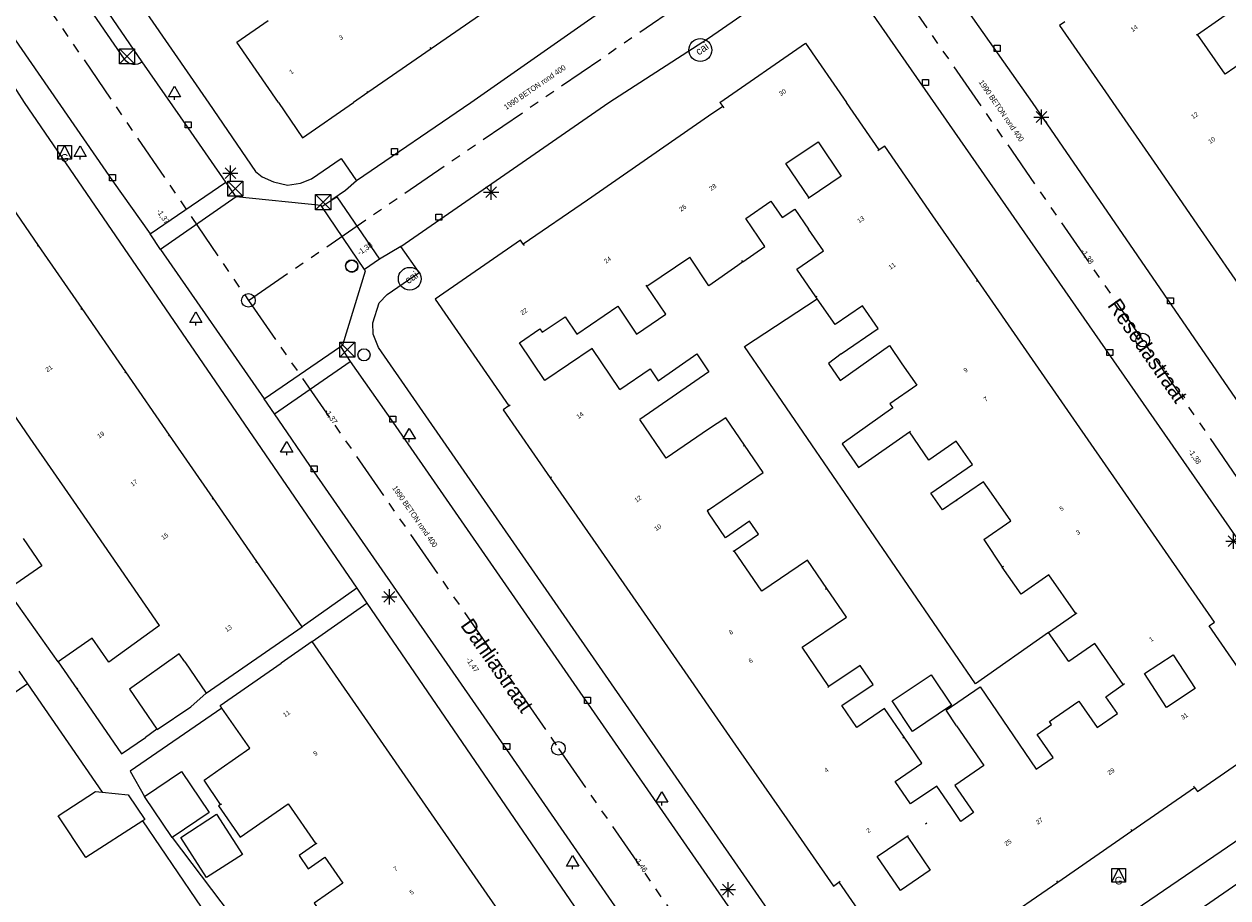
# Model space of a CAD drawing. Header units: millimetres. Extents: x 812 to 183790, y 13 to 580968.
# Tile 271 of 656: x 182955 to 183034, y 580448 to 580505. Entities that reach past the tile are written whole.
import ezdxf

# ---------------------------------------------------------------- set-up
doc = ezdxf.new("R2010")
doc.units = ezdxf.units.MM
doc.header["$LTSCALE"] = 5
doc.linetypes.add('DGN1', pattern=[336.0003, 0, -336.0003])
doc.linetypes.add('PHANTOM2', pattern=[1.25, 0.625, -0.125, 0.125, -0.125, 0.125, -0.125])
for name, color, linetype, lineweight in [('000 BOB begin', 252, 'Continuous', 13), ('000 BOB eind', 252, 'Continuous', 13), ('000 Specificaties_S', 252, 'Continuous', 13), ('046 GEMENGD STELSEL', 252, 'PHANTOM2', 0), ('afsluitpaal', 252, 'Continuous', 9), ('beheer openbare ruimte wegbeheer', 252, 'Continuous', 9), ('boom', 252, 'Continuous', 9), ('brandkraan -put', 252, 'Continuous', 9), ('cai-kast', 252, 'Continuous', 9), ('gasput', 252, 'Continuous', 9), ('Grens overig bouwwerk IMGEO uitbreiding populatie', 7, 'Continuous', 0), ('Hek overige scheiding', 252, 'Continuous', 9), ('hoofdgebouw', 252, 'Continuous', 9), ('huisnummerreeks BGT', 252, 'Continuous', 9), ('inspectie- rioolput', 252, 'Continuous', 9), ('kant verharding', 252, 'Continuous', 9), ('kolk', 252, 'Continuous', 9), ('lichtmast', 252, 'Continuous', 9), ('openbaar ruimte label', 252, 'Continuous', 9), ('waterleidingput', 252, 'Continuous', 9)]:
    doc.layers.add(name, color=color, linetype=linetype, lineweight=lineweight)
for name, color, linetype, lineweight, true_color in [('bijgebouw', 1, 'Continuous', 0, 0xff0000), ('dakrand', 1, 'Continuous', 0, 0xff0000), ('dakrand bijgebouw', 1, 'Continuous', 0, 0xff0000), ('scheidingsmuur', 1, 'DGN1', 13, 0xff0000)]:
    doc.layers.add(name, color=color, linetype=linetype, lineweight=lineweight, true_color=true_color)
doc.styles.add('Arial Narrow', font='Arial Narrow.shx')
doc.styles.add('Styledgn000', font='dgn000.shx')

# ---------------------------------------------------------------- blocks, each defined once
blk = doc.blocks.new('HINDER365')
at = {"layer": 'afsluitpaal', "color": 251, "linetype": 'Continuous', "lineweight": 0, "true_color": 0x696969}
for p, q in [((-0.5, 0.5), (0.5, -0.5)), ((0.5, 0.5), (-0.5, -0.5))]:
    blk.add_line(p, q, dxfattribs=at)
at = {"layer": 'afsluitpaal', "color": 251, "linetype": 'Continuous', "lineweight": 0, "true_color": 0x696969, "flags": 128}
blk.add_lwpolyline([(-0.5, 0.5), (0.5, 0.5), (0.5, -0.5), (-0.5, -0.5), (-0.5, 0.5)], dxfattribs=at)
blk = doc.blocks.new('BOOM996')
at = {"layer": 'boom', "color": 251, "linetype": 'Continuous', "lineweight": 0, "true_color": 0x696969}
blk.add_line((0, -0.433), (0, -0.233), dxfattribs=at)
at = {"layer": 'boom', "color": 251, "linetype": 'Continuous', "lineweight": 0, "true_color": 0x696969, "flags": 128}
blk.add_lwpolyline([(-0.4, -0.233), (0, 0.467), (0.4, -0.233), (-0.4, -0.233)], dxfattribs=at)
blk = doc.blocks.new('BOOM1133')
at = {"layer": 'boom', "color": 251, "linetype": 'Continuous', "lineweight": 0, "true_color": 0x696969}
blk.add_line((0, -0.433), (0, -0.233), dxfattribs=at)
at = {"layer": 'boom', "color": 251, "linetype": 'Continuous', "lineweight": 0, "true_color": 0x696969, "flags": 128}
blk.add_lwpolyline([(-0.4, -0.233), (0, 0.467), (0.4, -0.233), (-0.4, -0.233)], dxfattribs=at)
blk = doc.blocks.new('HINDER400')
at = {"layer": 'afsluitpaal', "color": 251, "linetype": 'Continuous', "lineweight": 0, "true_color": 0x696969}
for p, q in [((-0.5, 0.5), (0.5, -0.5)), ((0.5, 0.5), (-0.5, -0.5))]:
    blk.add_line(p, q, dxfattribs=at)
at = {"layer": 'afsluitpaal', "color": 251, "linetype": 'Continuous', "lineweight": 0, "true_color": 0x696969, "flags": 128}
blk.add_lwpolyline([(-0.5, 0.5), (0.5, 0.5), (0.5, -0.5), (-0.5, -0.5), (-0.5, 0.5)], dxfattribs=at)
blk = doc.blocks.new('HINDER404')
at = {"layer": 'afsluitpaal', "color": 251, "linetype": 'Continuous', "lineweight": 0, "true_color": 0x696969}
for p, q in [((-0.5, 0.5), (0.5, -0.5)), ((0.5, 0.5), (-0.5, -0.5))]:
    blk.add_line(p, q, dxfattribs=at)
at = {"layer": 'afsluitpaal', "color": 251, "linetype": 'Continuous', "lineweight": 0, "true_color": 0x696969, "flags": 128}
blk.add_lwpolyline([(-0.5, 0.5), (0.5, 0.5), (0.5, -0.5), (-0.5, -0.5), (-0.5, 0.5)], dxfattribs=at)
blk = doc.blocks.new('BOOM1250')
at = {"layer": 'boom', "color": 251, "linetype": 'Continuous', "lineweight": 0, "true_color": 0x696969}
blk.add_line((0, -0.433), (0, -0.233), dxfattribs=at)
at = {"layer": 'boom', "color": 251, "linetype": 'Continuous', "lineweight": 0, "true_color": 0x696969, "flags": 128}
blk.add_lwpolyline([(-0.4, -0.233), (0, 0.467), (0.4, -0.233), (-0.4, -0.233)], dxfattribs=at)
blk = doc.blocks.new('RIOOLP586')
at = {"layer": 'inspectie- rioolput', "color": 251, "linetype": 'Continuous', "lineweight": 0, "true_color": 0x696969}
blk.add_circle((0, 0), 0.9, dxfattribs=at)
blk = doc.blocks.new('LANTP805')
at = {"layer": 'lichtmast', "color": 251, "linetype": 'Continuous', "lineweight": 0, "true_color": 0x696969}
for p, q in [((-0.5, 0), (0.5, 0.001)), ((0.354, -0.354), (-0.354, 0.354)), ((-0.354, -0.354), (0.354, 0.354)), ((0, -0.5), (0, 0.5))]:
    blk.add_line(p, q, dxfattribs=at)
blk = doc.blocks.new('LANTP862')
at = {"layer": 'lichtmast', "color": 251, "linetype": 'Continuous', "lineweight": 0, "true_color": 0x696969}
for p, q in [((-0.5, 0), (0.5, 0.001)), ((0.354, -0.354), (-0.354, 0.354)), ((-0.354, -0.354), (0.354, 0.354)), ((0, -0.5), (0, 0.5))]:
    blk.add_line(p, q, dxfattribs=at)
blk = doc.blocks.new('BOOM1500')
at = {"layer": 'boom', "color": 251, "linetype": 'Continuous', "lineweight": 0, "true_color": 0x696969}
blk.add_line((0, -0.433), (0, -0.233), dxfattribs=at)
at = {"layer": 'boom', "color": 251, "linetype": 'Continuous', "lineweight": 0, "true_color": 0x696969, "flags": 128}
blk.add_lwpolyline([(-0.4, -0.233), (0, 0.467), (0.4, -0.233), (-0.4, -0.233)], dxfattribs=at)
blk = doc.blocks.new('BRANDK140')
at = {"layer": 'brandkraan -put', "color": 251, "linetype": 'Continuous', "lineweight": 0, "true_color": 0x696969}
blk.add_circle((0, 0), 0.4, dxfattribs=at)
blk = doc.blocks.new('SKOLK2101')
at = {"layer": 'kolk', "color": 251, "linetype": 'Continuous', "lineweight": 0, "true_color": 0x696969, "flags": 128}
blk.add_lwpolyline([(-0.2, 0.4), (0.2, 0.4), (0.2, 0), (-0.2, 0), (-0.2, 0.4)], dxfattribs=at)
blk = doc.blocks.new('BOOM1673')
at = {"layer": 'boom', "color": 251, "linetype": 'Continuous', "lineweight": 0, "true_color": 0x696969}
blk.add_line((0, -0.433), (0, -0.233), dxfattribs=at)
at = {"layer": 'boom', "color": 251, "linetype": 'Continuous', "lineweight": 0, "true_color": 0x696969, "flags": 128}
blk.add_lwpolyline([(-0.4, -0.233), (0, 0.467), (0.4, -0.233), (-0.4, -0.233)], dxfattribs=at)
blk = doc.blocks.new('HINDER482')
at = {"layer": 'afsluitpaal', "color": 251, "linetype": 'Continuous', "lineweight": 0, "true_color": 0x696969}
for p, q in [((-0.5, 0.5), (0.5, -0.5)), ((0.5, 0.5), (-0.5, -0.5))]:
    blk.add_line(p, q, dxfattribs=at)
at = {"layer": 'afsluitpaal', "color": 251, "linetype": 'Continuous', "lineweight": 0, "true_color": 0x696969, "flags": 128}
blk.add_lwpolyline([(-0.5, 0.5), (0.5, 0.5), (0.5, -0.5), (-0.5, -0.5), (-0.5, 0.5)], dxfattribs=at)
blk = doc.blocks.new('WATERP184')
at = {"layer": 'waterleidingput', "color": 251, "linetype": 'Continuous', "lineweight": 0, "true_color": 0x696969}
blk.add_circle((0, 0), 0.4, dxfattribs=at)
blk = doc.blocks.new('SKOLK2285')
at = {"layer": 'kolk', "color": 251, "linetype": 'Continuous', "lineweight": 0, "true_color": 0x696969, "flags": 128}
blk.add_lwpolyline([(-0.2, 0.4), (0.2, 0.4), (0.2, 0), (-0.2, 0), (-0.2, 0.4)], dxfattribs=at)
blk = doc.blocks.new('LANTP1055')
at = {"layer": 'lichtmast', "color": 251, "linetype": 'Continuous', "lineweight": 0, "true_color": 0x696969}
for p, q in [((-0.5, 0), (0.5, 0.001)), ((0.354, -0.354), (-0.354, 0.354)), ((-0.354, -0.354), (0.354, 0.354)), ((0, -0.5), (0, 0.5))]:
    blk.add_line(p, q, dxfattribs=at)
blk = doc.blocks.new('LANTP1061')
at = {"layer": 'lichtmast', "color": 251, "linetype": 'Continuous', "lineweight": 0, "true_color": 0x696969}
for p, q in [((-0.5, 0), (0.5, 0.001)), ((0.354, -0.354), (-0.354, 0.354)), ((-0.354, -0.354), (0.354, 0.354)), ((0, -0.5), (0, 0.5))]:
    blk.add_line(p, q, dxfattribs=at)
blk = doc.blocks.new('SKOLK2447')
at = {"layer": 'kolk', "color": 251, "linetype": 'Continuous', "lineweight": 0, "true_color": 0x696969, "flags": 128}
blk.add_lwpolyline([(-0.2, 0.4), (0.2, 0.4), (0.2, 0), (-0.2, 0), (-0.2, 0.4)], dxfattribs=at)
blk = doc.blocks.new('SKOLK2465')
at = {"layer": 'kolk', "color": 251, "linetype": 'Continuous', "lineweight": 0, "true_color": 0x696969, "flags": 128}
blk.add_lwpolyline([(-0.2, 0.4), (0.2, 0.4), (0.2, 0), (-0.2, 0), (-0.2, 0.4)], dxfattribs=at)
blk = doc.blocks.new('RIOOLP818')
at = {"layer": 'inspectie- rioolput', "color": 251, "linetype": 'Continuous', "lineweight": 0, "true_color": 0x696969}
blk.add_circle((0, 0), 0.9, dxfattribs=at)
blk = doc.blocks.new('CAITR188')
at = {"layer": 'cai-kast', "color": 251, "linetype": 'Continuous', "lineweight": 0, "true_color": 0x696969}
blk.add_circle((0.019, 0.013), 0.75, dxfattribs=at)
at = {"layer": 'cai-kast', "color": 251, "linetype": 'Continuous', "lineweight": 0, "true_color": 0x696969, "insert": (0.131, 0.092), "char_height": 0.5, "attachment_point": 5, "rotation": 34.99731, "line_spacing_factor": 0.8, "style": 'Styledgn000'}
blk.add_mtext('{\\C251;cai}', dxfattribs=at)
blk = doc.blocks.new('SKOLK2781')
at = {"layer": 'kolk', "color": 251, "linetype": 'Continuous', "lineweight": 0, "true_color": 0x696969, "flags": 128}
blk.add_lwpolyline([(-0.2, 0.4), (0.2, 0.4), (0.2, 0), (-0.2, 0), (-0.2, 0.4)], dxfattribs=at)
blk = doc.blocks.new('SKOLK2942')
at = {"layer": 'kolk', "color": 251, "linetype": 'Continuous', "lineweight": 0, "true_color": 0x696969, "flags": 128}
blk.add_lwpolyline([(-0.2, 0.4), (0.2, 0.4), (0.2, 0), (-0.2, 0), (-0.2, 0.4)], dxfattribs=at)
blk = doc.blocks.new('GASPT153')
at = {"layer": 'gasput', "color": 251, "linetype": 'Continuous', "lineweight": 0, "true_color": 0x696969, "flags": 128}
for points in [[(-0.45, 0.45), (0.45, 0.45), (0.45, -0.45), (-0.45, -0.45), (-0.45, 0.45)], [(-0.45, -0.45), (0, 0.45), (0.45, -0.45)]]:
    blk.add_lwpolyline(points, dxfattribs=at)
at = {"layer": 'gasput', "color": 251, "linetype": 'Continuous', "lineweight": 0, "true_color": 0x696969, "insert": (0, -0.615), "char_height": 0.5, "attachment_point": 8, "line_spacing_factor": 0.8, "style": 'Styledgn000'}
blk.add_mtext('{\\C251;G}', dxfattribs=at)
blk = doc.blocks.new('LANTP1348')
at = {"layer": 'lichtmast', "color": 251, "linetype": 'Continuous', "lineweight": 0, "true_color": 0x696969}
for p, q in [((-0.5, 0), (0.5, 0.001)), ((0.354, -0.354), (-0.354, 0.354)), ((-0.354, -0.354), (0.354, 0.354)), ((0, -0.5), (0, 0.5))]:
    blk.add_line(p, q, dxfattribs=at)
blk = doc.blocks.new('WATERP260')
at = {"layer": 'waterleidingput', "color": 251, "linetype": 'Continuous', "lineweight": 0, "true_color": 0x696969}
blk.add_circle((0, 0), 0.4, dxfattribs=at)
blk = doc.blocks.new('LANTP1419')
at = {"layer": 'lichtmast', "color": 251, "linetype": 'Continuous', "lineweight": 0, "true_color": 0x696969}
for p, q in [((-0.5, 0), (0.5, 0.001)), ((0.354, -0.354), (-0.354, 0.354)), ((-0.354, -0.354), (0.354, 0.354)), ((0, -0.5), (0, 0.5))]:
    blk.add_line(p, q, dxfattribs=at)
blk = doc.blocks.new('CAITR218')
at = {"layer": 'cai-kast', "color": 251, "linetype": 'Continuous', "lineweight": 0, "true_color": 0x696969}
blk.add_circle((0.019, 0.014), 0.75, dxfattribs=at)
at = {"layer": 'cai-kast', "color": 251, "linetype": 'Continuous', "lineweight": 0, "true_color": 0x696969, "insert": (0.129, 0.094), "char_height": 0.5, "attachment_point": 5, "rotation": 36.09679, "line_spacing_factor": 0.8, "style": 'Styledgn000'}
blk.add_mtext('{\\C251;cai}', dxfattribs=at)
blk = doc.blocks.new('SKOLK3424')
at = {"layer": 'kolk', "color": 251, "linetype": 'Continuous', "lineweight": 0, "true_color": 0x696969, "flags": 128}
blk.add_lwpolyline([(-0.2, 0.4), (0.2, 0.4), (0.2, 0), (-0.2, 0), (-0.2, 0.4)], dxfattribs=at)
blk = doc.blocks.new('SKOLK3500')
at = {"layer": 'kolk', "color": 251, "linetype": 'Continuous', "lineweight": 0, "true_color": 0x696969, "flags": 128}
blk.add_lwpolyline([(-0.2, 0.4), (0.2, 0.4), (0.2, 0), (-0.2, 0), (-0.2, 0.4)], dxfattribs=at)
blk = doc.blocks.new('SKOLK4017')
at = {"layer": 'kolk', "color": 251, "linetype": 'Continuous', "lineweight": 0, "true_color": 0x696969, "flags": 128}
blk.add_lwpolyline([(-0.2, 0.4), (0.2, 0.4), (0.2, 0), (-0.2, 0), (-0.2, 0.4)], dxfattribs=at)
blk = doc.blocks.new('GASPT208')
at = {"layer": 'gasput', "color": 251, "linetype": 'Continuous', "lineweight": 0, "true_color": 0x696969, "flags": 128}
for points in [[(-0.45, 0.45), (0.45, 0.45), (0.45, -0.45), (-0.45, -0.45), (-0.45, 0.45)], [(-0.45, -0.45), (0, 0.45), (0.45, -0.45)]]:
    blk.add_lwpolyline(points, dxfattribs=at)
at = {"layer": 'gasput', "color": 251, "linetype": 'Continuous', "lineweight": 0, "true_color": 0x696969, "insert": (0, -0.615), "char_height": 0.5, "attachment_point": 8, "line_spacing_factor": 0.8, "style": 'Styledgn000'}
blk.add_mtext('{\\C251;G}', dxfattribs=at)
blk = doc.blocks.new('BOOM3226')
at = {"layer": 'boom', "color": 251, "linetype": 'Continuous', "lineweight": 0, "true_color": 0x696969}
blk.add_line((0, -0.433), (0, -0.233), dxfattribs=at)
at = {"layer": 'boom', "color": 251, "linetype": 'Continuous', "lineweight": 0, "true_color": 0x696969, "flags": 128}
blk.add_lwpolyline([(-0.4, -0.233), (0, 0.467), (0.4, -0.233), (-0.4, -0.233)], dxfattribs=at)
blk = doc.blocks.new('SKOLK4206')
at = {"layer": 'kolk', "color": 251, "linetype": 'Continuous', "lineweight": 0, "true_color": 0x696969, "flags": 128}
blk.add_lwpolyline([(-0.2, 0.4), (0.2, 0.4), (0.2, 0), (-0.2, 0), (-0.2, 0.4)], dxfattribs=at)
blk = doc.blocks.new('SKOLK4491')
at = {"layer": 'kolk', "color": 251, "linetype": 'Continuous', "lineweight": 0, "true_color": 0x696969, "flags": 128}
blk.add_lwpolyline([(-0.2, 0.4), (0.2, 0.4), (0.2, 0), (-0.2, 0), (-0.2, 0.4)], dxfattribs=at)
blk = doc.blocks.new('BOOM3633')
at = {"layer": 'boom', "color": 251, "linetype": 'Continuous', "lineweight": 0, "true_color": 0x696969}
blk.add_line((0, -0.433), (0, -0.233), dxfattribs=at)
at = {"layer": 'boom', "color": 251, "linetype": 'Continuous', "lineweight": 0, "true_color": 0x696969, "flags": 128}
blk.add_lwpolyline([(-0.4, -0.233), (0, 0.467), (0.4, -0.233), (-0.4, -0.233)], dxfattribs=at)
blk = doc.blocks.new('RIOOLP1416')
at = {"layer": 'inspectie- rioolput', "color": 251, "linetype": 'Continuous', "lineweight": 0, "true_color": 0x696969}
blk.add_circle((0, 0), 0.9, dxfattribs=at)
blk = doc.blocks.new('SKOLK4763')
at = {"layer": 'kolk', "color": 251, "linetype": 'Continuous', "lineweight": 0, "true_color": 0x696969, "flags": 128}
blk.add_lwpolyline([(-0.2, 0.4), (0.2, 0.4), (0.2, 0), (-0.2, 0), (-0.2, 0.4)], dxfattribs=at)

msp = doc.modelspace()

# ---------------------------------------------------------------- linework, layer by layer
at = {"layer": '046 GEMENGD STELSEL', "flags": 128}
for points in [[(182941.218, 580528.605), (182969.687, 580486.97)], [(182969.687, 580486.97), (183008.459, 580513.523)], [(183028.604, 580484.353), (183008.459, 580513.523)], [(182969.687, 580486.97), (182990.112, 580457.466)], [(183048.998, 580454.702), (183028.604, 580484.353)], [(182990.112, 580457.466), (183010.478, 580428.008)]]:
    msp.add_lwpolyline(points, dxfattribs=at)
at = {"layer": 'beheer openbare ruimte wegbeheer', "color": 251, "lineweight": 0, "true_color": 0x696969}
msp.add_lwpolyline([(182962.69, 580502.686), (182958.86, 580508.278)], dxfattribs=at)
at = {"layer": 'bijgebouw', "color": 251, "lineweight": 0, "true_color": 0x696969, "flags": 128}
for points in [[(182954.838, 580471.286), (182956.087, 580469.479), (182953.8, 580467.898)], [(182962.837, 580454.289), (182965.269, 580455.942), (182967.1, 580453.247), (182964.669, 580451.595)]]:
    msp.add_lwpolyline(points, dxfattribs=at)
at = {"layer": 'bijgebouw', "color": 251, "lineweight": 0, "true_color": 0x696969}
msp.add_lwpolyline([(182964.669, 580451.595), (182962.837, 580454.289)], dxfattribs=at)
at = {"layer": 'dakrand', "color": 251, "lineweight": 0, "true_color": 0x696969}
for points in [[(183004.847, 580492.433), (183005.693, 580492.979)], [(183005.693, 580492.979), (183006.582, 580491.664)], [(183000.011, 580487.937), (182998.774, 580489.812)], [(183001.924, 580489.272), (183000.011, 580487.937)], [(183002.248, 580489.511), (183001.924, 580489.272)], [(183011.917, 580484), (183012.74, 580482.797)], [(183018.138, 580471.227), (183019.351, 580469.404)], [(182963.829, 580465.565), (182960.486, 580463.146)], [(182963.657, 580458.737), (182962.908, 580458.185)]]:
    msp.add_lwpolyline(points, dxfattribs=at)
at = {"layer": 'dakrand', "color": 251, "lineweight": 0, "true_color": 0x696969, "flags": 128}
for points in [[(182994.152, 580481.089), (182996.153, 580482.464), (182996.672, 580481.68), (182999.23, 580483.441), (183000.007, 580482.254), (182995.475, 580479.131)], [(183008.745, 580483.44), (183007.91, 580482.818), (183008.668, 580481.684), (183011.917, 580484)], [(183012.136, 580479.881), (183008.8, 580477.525), (183009.877, 580475.962), (183013.225, 580478.304)], [(183018.63, 580474.28), (183018.121, 580475.008), (183016.301, 580473.783)], [(182965.124, 580463.691), (182961.855, 580461.354), (182963.657, 580458.737)], [(183016.327, 580458.944), (183015.654, 580459.98), (183017.895, 580461.51), (183021.59, 580456.093)], [(182967.854, 580453.763), (182966.761, 580455.369), (182967.883, 580456.157)]]:
    msp.add_lwpolyline(points, dxfattribs=at)
at = {"layer": 'dakrand bijgebouw', "color": 251, "lineweight": 0, "true_color": 0x696969, "flags": 128}
for points in [[(182958.974, 580450.274), (182957.144, 580453.023), (182959.614, 580454.631), (182960.049, 580454.584)], [(182960.049, 580454.584), (182961.772, 580454.397), (182962.869, 580452.787), (182962.734, 580452.7)]]:
    msp.add_lwpolyline(points, dxfattribs=at)
at = {"layer": 'dakrand bijgebouw', "color": 251, "lineweight": 0, "true_color": 0x696969}
msp.add_lwpolyline([(182962.734, 580452.7), (182958.974, 580450.274)], dxfattribs=at)
at = {"layer": 'Grens overig bouwwerk IMGEO uitbreiding populatie', "color": 251, "lineweight": 0, "true_color": 0x696969, "flags": 128}
for points in [[(183013.436, 580458.578), (183012.088, 580460.591), (183014.66, 580462.313), (183016.007, 580460.3), (183013.436, 580458.578)], [(182966.918, 580448.961), (182965.229, 580451.604), (182967.592, 580453.131), (182969.289, 580450.481), (182966.918, 580448.961)]]:
    msp.add_lwpolyline(points, dxfattribs=at)
at = {"layer": 'Hek overige scheiding', "color": 251, "lineweight": 0, "true_color": 0x696969, "flags": 128}
msp.add_lwpolyline([(183022.402, 580465.086), (183017.581, 580461.726), (183002.359, 580483.939), (183007.156, 580487.077)], dxfattribs=at)
at = {"layer": 'hoofdgebouw', "color": 251, "lineweight": 0, "true_color": 0x696969, "flags": 128}
for points in [[(183032.2, 580504.486), (183034.971, 580506.409), (183033.753, 580508.163), (183030.978, 580506.238), (183029.022, 580509.056), (183025.826, 580506.838)], [(182971.662, 580499.999), (182968.92, 580503.98), (182970.98, 580505.4)], [(183023.46, 580505.32), (183023.11, 580505.07), (183026.335, 580500.415)], [(183035.942, 580503.193), (183034.022, 580501.861), (183032.2, 580504.486)], [(183000.75, 580500.01), (183006.39, 580503.9), (183009.086, 580499.999)], [(182971.662, 580499.999), (182973.26, 580497.68), (182976.615, 580499.999)], [(183005.093, 580495.991), (183007.209, 580497.416), (183008.733, 580495.154)], [(183014.783, 580492.536), (183011.6, 580497.13), (183011.24, 580496.88)], [(183002.248, 580489.511), (183003.711, 580490.521), (183002.448, 580492.351), (183004.112, 580493.499), (183004.847, 580492.433)], [(183007.075, 580487.194), (183005.812, 580489.025), (183007.567, 580490.237), (183006.582, 580491.664)], [(182987.79, 580490.66), (182987.61, 580490.93), (182981.98, 580487.05), (182986.84, 580480.03)], [(182990.55, 580485.893), (182991.32, 580484.754), (182994.02, 580486.579), (182995.255, 580484.752), (182997.183, 580486.056), (182995.939, 580487.895)], [(183008.745, 580483.44), (183011.177, 580485.118), (183010.142, 580486.618), (183008.334, 580485.37), (183007.156, 580487.077)], [(182989.211, 580481.696), (182987.536, 580484.173), (182988.893, 580485.091), (182989.04, 580484.873), (182990.55, 580485.893)], [(182994.152, 580481.089), (182992.321, 580483.798), (182989.211, 580481.696)], [(183012.74, 580482.797), (183013.715, 580481.384), (183011.943, 580480.161), (183012.136, 580479.881)], [(182986.84, 580480.03), (182986.47, 580479.77), (182989.575, 580475.291)], [(183000, 580478.476), (182997.198, 580476.583), (182995.475, 580479.131)], [(183002.372, 580477.432), (183001.146, 580479.231), (183000, 580478.476)], [(183016.301, 580473.783), (183015.408, 580473.167), (183014.65, 580474.267), (183017.384, 580476.154), (183016.314, 580477.704), (183014.502, 580476.454), (183013.225, 580478.304)], [(183000, 580473.178), (183003.599, 580475.632), (183002.372, 580477.432)], [(183018.138, 580471.227), (183019.901, 580472.456), (183018.63, 580474.28)], [(183000, 580473.178), (182999.909, 580473.115), (183000, 580472.978)], [(183001.691, 580470.482), (183003.283, 580471.567), (183002.703, 580472.417), (183001.119, 580471.337), (183000, 580472.978)], [(183007.79, 580467.987), (183006.514, 580469.859), (183003.511, 580467.812), (183001.691, 580470.482)], [(183032.97, 580465.53), (183033.33, 580465.77), (183030.102, 580470.428)], [(183024.199, 580466.338), (183022.425, 580468.883), (183020.6, 580467.611), (183019.351, 580469.404)], [(183007.932, 580461.529), (183006.167, 580464.119), (183009.075, 580466.101), (183007.79, 580467.987)], [(183027.322, 580461.679), (183025.441, 580464.378), (183023.728, 580463.184), (183022.402, 580465.086)], [(183032.02, 580454.89), (183032.2, 580454.63), (183037.84, 580458.51), (183032.97, 580465.53)], [(182960.486, 580463.146), (182959.404, 580464.719), (182957.148, 580463.168)], [(183030.163, 580460.163), (183028.706, 580462.394), (183030.6, 580463.631), (183032.057, 580461.4), (183030.163, 580460.163)], [(182967.939, 580460.111), (182967.816, 580460.289), (182971.84, 580463.08)], [(183012.886, 580458.199), (183011.595, 580460.093), (183009.766, 580458.846), (183008.789, 580460.279), (183010.834, 580461.672), (183009.98, 580462.924), (183007.932, 580461.529)], [(182958.376, 580461.382), (182961.323, 580457.095), (182962.908, 580458.185)], [(183022.77, 580459.444), (183024.395, 580460.576), (183025.604, 580458.841), (183026.93, 580459.765), (183026.16, 580460.869), (183027.322, 580461.679)], [(182967.883, 580456.157), (182969.773, 580457.468), (182967.939, 580460.111)], [(183016.327, 580458.944), (183018.138, 580456.346), (183017.839, 580456.138)], [(183021.59, 580456.093), (183022.694, 580456.862), (183021.638, 580458.376), (183022.588, 580459.038), (183022.457, 580459.226), (183022.77, 580459.444)], [(183015.957, 580453.641), (183015.041, 580454.986), (183013.307, 580453.804), (183012.295, 580455.289), (183014.053, 580456.488), (183012.886, 580458.199)], [(183017.839, 580456.138), (183016.22, 580455.009), (183017.455, 580453.236), (183016.627, 580452.659), (183015.957, 580453.641)], [(182967.854, 580453.763), (182967.722, 580453.671), (182969.142, 580451.623), (182972.3, 580453.813), (182974.133, 580451.17)], [(183005.147, 580452.832), (183008.22, 580448.4), (183008.58, 580448.66)], [(183013.078, 580451.679), (183014.605, 580449.445), (183012.638, 580448.1)], [(182974.133, 580451.17), (182973.025, 580450.402), (182973.628, 580449.534), (182974.724, 580450.294), (182975.912, 580448.582), (182974.026, 580447.274), (182975.313, 580445.419)], [(183008.58, 580448.66), (183013.43, 580441.63), (183019.05, 580445.54), (183018.86, 580445.8)]]:
    msp.add_lwpolyline(points, dxfattribs=at)
at = {"layer": 'hoofdgebouw', "color": 251, "lineweight": 0, "true_color": 0x696969}
for points in [[(182985.891, 580506.409), (182981.725, 580503.53)], [(182981.725, 580503.53), (182977.558, 580500.651)], [(182977.558, 580500.651), (182976.615, 580499.999)], [(183000.75, 580500.01), (183000.94, 580499.74)], [(183011.24, 580496.88), (183009.086, 580499.999)], [(183026.335, 580500.415), (183026.623, 580499.999)], [(183026.623, 580499.999), (183029.349, 580496.063)], [(183000.94, 580499.74), (183000, 580499.09)], [(183000, 580499.09), (182997.042, 580497.048)], [(182997.042, 580497.048), (182992.015, 580493.577)], [(183029.349, 580496.063), (183032.414, 580491.637)], [(183006.617, 580493.728), (183005.093, 580495.991)], [(182955.862, 580490.591), (182952.983, 580494.757)], [(183008.733, 580495.154), (183006.617, 580493.728)], [(182992.015, 580493.577), (182987.79, 580490.66)], [(183017.74, 580488.268), (183014.783, 580492.536)], [(183032.414, 580491.637), (183035.509, 580487.168)], [(182958.74, 580486.425), (182955.862, 580490.591)], [(182995.939, 580487.895), (182998.774, 580489.812)], [(183020.94, 580483.65), (183017.74, 580488.268)], [(183007.156, 580487.077), (183007.075, 580487.194)], [(182961.619, 580482.259), (182958.74, 580486.425)], [(183024.055, 580479.156), (183020.94, 580483.65)], [(182955.31, 580477.9), (182952.432, 580482.067)], [(182964.494, 580478.099), (182961.619, 580482.259)], [(183027.094, 580474.769), (183024.055, 580479.156)], [(182958.184, 580473.739), (182955.31, 580477.9)], [(182967.372, 580473.933), (182964.494, 580478.099)], [(182989.575, 580475.291), (182992.727, 580470.744)], [(183030.102, 580470.428), (183027.094, 580474.769)], [(182970.251, 580469.767), (182967.372, 580473.933)], [(182961.061, 580469.573), (182958.184, 580473.739)], [(182992.727, 580470.744), (182995.76, 580466.37)], [(182963.829, 580465.565), (182961.061, 580469.573)], [(182973.22, 580465.47), (182970.251, 580469.767)], [(182995.76, 580466.37), (182998.841, 580461.927)], [(183022.402, 580465.086), (183024.199, 580466.338)], [(182966.91, 580461.11), (182973.22, 580465.47)], [(182973.89, 580464.5), (182971.84, 580463.08)], [(182976.958, 580460.072), (182973.89, 580464.5)], [(182965.49, 580463.16), (182965.124, 580463.691)], [(182957.148, 580463.168), (182958.376, 580461.382)], [(182965.49, 580463.16), (182966.91, 580461.11)], [(182998.841, 580461.927), (183000, 580460.255)], [(182980.209, 580455.38), (182976.958, 580460.072)], [(183000, 580460.255), (183001.979, 580457.401)], [(183001.979, 580457.401), (183005.147, 580452.832)], [(182983.284, 580450.942), (182980.209, 580455.38)], [(183027.888, 580452.036), (183032.02, 580454.89)], [(183011.111, 580450.334), (183013.078, 580451.679)], [(183023.003, 580448.662), (183027.888, 580452.036)], [(182986.365, 580446.496), (182983.284, 580450.942)], [(183012.638, 580448.1), (183011.111, 580450.334)], [(183018.86, 580445.8), (183023.003, 580448.662)]]:
    msp.add_lwpolyline(points, dxfattribs=at)
at = {"layer": 'kant verharding', "color": 251, "lineweight": 0, "true_color": 0x696969, "flags": 128}
for points in [[(183039.38, 580543.16, -0.450157), (183037.72, 580536.824), (183040.59, 580532.744), (183039.59, 580532.04), (183036.81, 580536.104), (183000, 580510.964), (182984.342, 580499.988), (182976.805, 580494.852), (182976.087, 580494.2), (182975.192, 580493.58), (182975.51, 580493.79), (182978.32, 580489.686), (182977.34, 580489.006)], [(182968.89, 580493.798), (182963.9, 580490.326), (182970.72, 580480.478), (182975.75, 580483.926), (182975.91, 580484.038), (182977.41, 580488.918), (182977.34, 580489.006), (182974.53, 580493.142), (182974.47, 580493.214), (182968.89, 580493.798), (182968.2, 580494.75), (182965.71, 580498.326), (182962.69, 580502.686, -0.446039), (182961.52, 580502.854), (182958.6, 580507.102, -0.42183), (182958.86, 580508.278), (182957.1, 580510.838), (182954.16, 580515.14), (182948.42, 580523.342), (182943.43, 580519.894), (182960.73, 580494.85), (182963.22, 580491.342), (182968.2, 580494.75)]]:
    msp.add_lwpolyline(points, format="xyb", dxfattribs=at)
for points in [[(183045.871, 580464.296), (183021.348, 580500), (183014.571, 580509.618), (183014.171, 580510.637), (183014.024, 580511.603), (183014.285, 580512.72), (183014.698, 580513.632), (183015.313, 580514.543), (183016.182, 580515.402), (183039.818, 580531.706), (183039.59, 580532.04)], [(182967.587, 580511.219), (182961.962, 580507.367), (182967.073, 580499.964), (182970.144, 580495.458), (182970.594, 580495.094), (182971.35, 580494.774), (182972.261, 580494.553), (182973.127, 580494.689), (182973.845, 580494.98), (182975.802, 580496.315), (182976.805, 580494.852)], [(183009.701, 580438.481), (182978.253, 580483.863), (182977.914, 580484.734), (182977.878, 580485.497), (182978.31, 580486.811), (182978.829, 580487.36), (182980.941, 580488.794), (182979.72, 580490.511), (182993.43, 580499.994), (183000, 580504.246), (183004.597, 580507.44), (183005.565, 580507.841), (183006.532, 580508.038), (183007.7, 580507.93), (183008.815, 580507.517), (183009.827, 580506.799), (183010.686, 580505.981), (183041.755, 580461.306)], [(182950.01, 580499.06), (182951.522, 580500.004), (182953.901, 580501.584), (182954.917, 580500.008), (182976.82, 580468.01), (182973.22, 580465.47)], [(182999.51, 580438.86), (182986.7, 580457.38), (182974.01, 580475.68), (182971.4, 580479.502), (182976.39, 580482.95), (182979.2, 580478.95), (183004.78, 580442.03)], [(182973.89, 580464.5), (182977.498, 580467.019), (183000, 580434.146)], [(182963.657, 580458.737), (182963.678, 580458.706), (182965.896, 580460.207), (182966.91, 580461.11)], [(183018.11, 580437.024), (183038.77, 580451.29), (183040.62, 580452.56), (183041.324, 580453.018), (183042.173, 580453.994), (183042.721, 580455.055), (183043.031, 580456.486), (183043.022, 580457.909), (183042.773, 580459.224), (183042.141, 580460.751), (183041.755, 580461.306), (183039.807, 580460.025), (183040.578, 580458.606), (183040.736, 580457.692), (183040.68, 580456.652), (183040.443, 580455.809), (183039.945, 580454.998), (183038.878, 580454.172), (183015.04, 580437.904)], [(182967.939, 580460.111), (182961.899, 580455.963), (182962.837, 580454.289)], [(182964.669, 580451.595), (182969.169, 580445.655), (182973.017, 580439.684), (182972.037, 580438.991), (182962.734, 580452.7)]]:
    msp.add_lwpolyline(points, dxfattribs=at)
at = {"layer": 'kant verharding', "color": 251, "lineweight": 0, "true_color": 0x696969}
for points in [[(182974.53, 580493.142), (182975.192, 580493.58)], [(182963.9, 580490.326), (182963.22, 580491.342)], [(182979.72, 580490.511), (182978.32, 580489.686)], [(182975.75, 580483.926), (182976.39, 580482.95)], [(182971.4, 580479.502), (182970.72, 580480.478)], [(182957.148, 580463.168), (182953.8, 580467.898)], [(182976.82, 580468.01), (182977.498, 580467.019)], [(182954.556, 580462.56), (182955.139, 580461.714), (182942.59, 580453.01)], [(182955.139, 580461.714), (182960.049, 580454.584)]]:
    msp.add_lwpolyline(points, dxfattribs=at)
at = {"layer": 'scheidingsmuur', "color": 251, "lineweight": 0, "ltscale": 0.1, "true_color": 0x696969}
for points in [[(182981.725, 580503.53), (182977.38, 580509.803)], [(182977.558, 580500.651), (182973.207, 580506.932)], [(183032.2, 580504.486), (183026.335, 580500.415)], [(183037.153, 580501.48), (183029.349, 580496.063)], [(183002.248, 580489.511), (182997.042, 580497.048)], [(183011.24, 580496.88), (183008.733, 580495.154)], [(183038.358, 580495.763), (183032.414, 580491.637)], [(182995.939, 580487.895), (182992.015, 580493.577)], [(183007.075, 580487.194), (183014.783, 580492.536)], [(182955.862, 580490.591), (182949.555, 580486.233)], [(182958.74, 580486.425), (182952.432, 580482.067)], [(183013.225, 580478.304), (183020.94, 580483.65)], [(182961.619, 580482.259), (182955.31, 580477.9)], [(182986.84, 580480.03), (182989.211, 580481.696)], [(183016.301, 580473.783), (183024.055, 580479.156)], [(182964.494, 580478.099), (182958.184, 580473.739)], [(183002.372, 580477.432), (182992.727, 580470.744)], [(183019.351, 580469.404), (183027.094, 580474.769)], [(182967.372, 580473.933), (182961.061, 580469.573)], [(183001.691, 580470.482), (182995.76, 580466.37)], [(183024.199, 580466.338), (183030.102, 580470.428)], [(183007.79, 580467.987), (182998.841, 580461.927)], [(183027.322, 580461.679), (183032.97, 580465.53)], [(183007.932, 580461.529), (183001.979, 580457.401)], [(183032.02, 580454.89), (183027.322, 580461.679)], [(182967.854, 580453.763), (182976.958, 580460.072)], [(183027.888, 580452.036), (183022.77, 580459.444)], [(183012.886, 580458.199), (183005.147, 580452.832)], [(183023.003, 580448.662), (183017.839, 580456.138)], [(182974.133, 580451.17), (182980.209, 580455.38)], [(183014.29, 580452.505), (183015.957, 580453.641)], [(183013.078, 580451.679), (183014.29, 580452.505)], [(183018.86, 580445.8), (183014.29, 580452.505)], [(182975.313, 580445.419), (182983.284, 580450.942)], [(183008.58, 580448.66), (183011.111, 580450.334)]]:
    msp.add_lwpolyline(points, dxfattribs=at)
at = {"layer": 'scheidingsmuur', "color": 251, "lineweight": 0, "ltscale": 0.1, "true_color": 0x696969, "flags": 128}
for points in [[(183000.94, 580499.74), (183004.035, 580495.26), (183005.093, 580495.991)], [(183006.617, 580493.728), (183005.658, 580493.027), (183005.693, 580492.979)], [(182987.79, 580490.66), (182990.911, 580486.142), (182990.55, 580485.893)], [(183017.74, 580488.268), (183011.808, 580484.158), (183011.917, 580484)], [(182989.575, 580475.291), (182995.335, 580479.339), (182995.475, 580479.131)], [(182970.251, 580469.767), (182963.939, 580465.406), (182963.829, 580465.565)], [(182958.376, 580461.382), (182960.632, 580462.934), (182960.486, 580463.146)]]:
    msp.add_lwpolyline(points, dxfattribs=at)

# ---------------------------------------------------------------- block references
at = {"color": 251, "linetype": 'Continuous', "lineweight": 0, "true_color": 0x696969}
for name, p in [('CAITR218', (182999.438, 580503.443)), ('HINDER400', (182961.69, 580503.038)), ('SKOLK2781', (183019.016, 580503.365)), ('BOOM3226', (182964.813, 580500.607)), ('SKOLK2447', (183014.284, 580501.116)), ('LANTP1061', (183021.924, 580499.044)), ('SKOLK2942', (182965.71, 580498.326)), ('GASPT153', (182957.581, 580496.71)), ('BOOM1673', (182958.604, 580496.675)), ('SKOLK2285', (182979.312, 580496.561)), ('SKOLK4017', (182960.73, 580494.85)), ('LANTP1055', (182968.5, 580495.35)), ('HINDER404', (182968.82, 580494.326)), ('LANTP1419', (182985.68, 580494.1)), ('HINDER365', (182974.61, 580493.438)), ('SKOLK3424', (182982.237, 580492.252)), ('WATERP184', (182976.49, 580489.238)), ('WATERP260', (182976.5, 580489.21)), ('CAITR188', (182980.295, 580488.381)), ('SKOLK3500', (183030.436, 580486.733)), ('BOOM996', (182966.228, 580485.741)), ('HINDER482', (182976.2, 580483.726)), ('BRANDK140', (182977.3, 580483.38)), ('SKOLK2101', (183026.426, 580483.34)), ('SKOLK4763', (182979.2, 580478.95)), ('BOOM1133', (182980.285, 580478.074)), ('BOOM1500', (182972.211, 580477.204)), ('SKOLK4206', (182974.01, 580475.68)), ('LANTP862', (183034.581, 580471.107)), ('LANTP1348', (182978.97, 580467.44)), ('SKOLK4491', (182992.03, 580460.43)), ('SKOLK2465', (182986.7, 580457.38)), ('BOOM1250', (182996.917, 580454.145)), ('BOOM3633', (182991.045, 580449.932)), ('GASPT208', (183027.013, 580449.112)), ('LANTP805', (183001.28, 580448.16))]:
    msp.add_blockref(name, p, dxfattribs=at)
at = {"color": 251, "linetype": 'Continuous', "lineweight": 0, "true_color": 0x696969, "xscale": 0.5, "yscale": 0.5}
for name, p in [('RIOOLP818', (182969.687, 580486.97)), ('RIOOLP586', (183028.604, 580484.353)), ('RIOOLP1416', (182990.112, 580457.466))]:
    msp.add_blockref(name, p, dxfattribs=at)

# ---------------------------------------------------------------- texts
at = {"layer": '000 BOB begin', "char_height": 0.36, "attachment_point": 5, "line_spacing_factor": 0.6, "style": 'Arial Narrow'}
for s, insert, rotation in [('-1,38', (182977.382, 580490.353), 34.37747), ('-1,38', (183024.92, 580489.842), 304.42309), ('-1,37', (182975.103, 580479.298), 304.42309), ('-1,46', (182995.524, 580449.791), 304.42309)]:
    msp.add_mtext(s, dxfattribs=dict(at, insert=insert, rotation=rotation))
at = {"layer": '000 BOB eind', "char_height": 0.36, "attachment_point": 5, "rotation": 304.42309, "line_spacing_factor": 0.6, "style": 'Arial Narrow'}
for s, insert in [('-1,37', (182964.034, 580492.48)), ('-1,38', (183032, 580476.667)), ('-1,47', (182984.421, 580462.949))]:
    msp.add_mtext(s, dxfattribs=dict(at, insert=insert))
at = {"layer": '000 Specificaties_S', "char_height": 0.36, "attachment_point": 5, "line_spacing_factor": 0.6, "style": 'Arial Narrow'}
for insert, rotation in [((182988.555, 580501.003), 34.40529), ((183019.288, 580499.456), 304.62922), ((182980.656, 580472.736), 304.69404)]:
    msp.add_mtext('1990 BETON rond 400', dxfattribs=dict(at, insert=insert, rotation=rotation))
at = {"layer": 'huisnummerreeks BGT', "color": 251, "linetype": 'Continuous', "lineweight": 0, "true_color": 0x696969, "char_height": 0.3, "attachment_point": 5, "line_spacing_factor": 0.8, "style": 'Styledgn000'}
for s, insert, rotation in [('{\\C251;14}', (183028.035, 580504.886), 34.6), ('{\\C251;3}', (182975.781, 580504.285), 34.6), ('{\\C251;1}', (182972.515, 580502.028), 34.6), ('{\\C251;30}', (183004.873, 580500.665), 34), ('{\\C251;12}', (183032.017, 580499.146), 34.7), ('{\\C251;10}', (183033.15, 580497.51), 34.7), ('{\\C251;28}', (183000.279, 580494.421), 34.6), ('{\\C251;26}', (182998.299, 580493.055), 34.6), ('{\\C251;13}', (183010.025, 580492.29), 34.7), ('{\\C251;24}', (182993.34, 580489.631), 34.6), ('{\\C251;11}', (183012.085, 580489.237), 34.7), ('{\\C251;22}', (182987.84, 580486.231), 34.5), ('{\\C251;21}', (182956.55, 580482.479), 34.6), ('{\\C251;9}', (183016.933, 580482.378), 34.7), ('{\\C251;7}', (183018.256, 580480.469), 34.7), ('{\\C251;14}', (182991.528, 580479.397), 34.7), ('{\\C251;19}', (182959.961, 580478.114), 34.6), ('{\\C251;17}', (182962.148, 580474.948), 34.6), ('{\\C251;12}', (182995.348, 580473.895), 34.7), ('{\\C251;5}', (183023.252, 580473.259), 34.7), ('{\\C251;10}', (182996.653, 580472.013), 34.7), ('{\\C251;15}', (182964.177, 580471.431), 34.6), ('{\\C251;3}', (183024.339, 580471.69), 34.7), ('{\\C251;13}', (182968.367, 580465.367), 34.6), ('{\\C251;8}', (183001.468, 580465.122), 34.7), ('{\\C251;1}', (183029.156, 580464.659), 34.7), ('{\\C251;6}', (183002.771, 580463.242), 34.7), ('{\\C251;11}', (182972.197, 580459.751), 34.7), ('{\\C251;31}', (183031.344, 580459.58), 34.2), ('{\\C251;9}', (182974.102, 580457.139), 34.7), ('{\\C251;4}', (183007.766, 580456.035), 34.7), ('{\\C251;29}', (183026.512, 580455.947), 34.6), ('{\\C251;27}', (183021.786, 580452.683), 34.6), ('{\\C251;2}', (183010.532, 580452.054), 34.7), ('{\\C251;25}', (183019.723, 580451.258), 34.6), ('{\\C251;7}', (182979.373, 580449.531), 34.7), ('{\\C251;5}', (182980.438, 580447.994), 34.7)]:
    msp.add_mtext(s, dxfattribs=dict(at, insert=insert, rotation=rotation))
at = {"layer": 'openbaar ruimte label', "color": 251, "linetype": 'Continuous', "lineweight": 0, "true_color": 0x696969, "char_height": 1, "attachment_point": 5, "rotation": 304.9, "line_spacing_factor": 0.8, "style": 'Styledgn000'}
for s, insert in [('{\\C251;Resedastraat}', (183028.919, 580483.656)), ('{\\C251;Dahliastraat}', (182986.064, 580462.918))]:
    msp.add_mtext(s, dxfattribs=dict(at, insert=insert))

doc.saveas('drawing.dxf')
